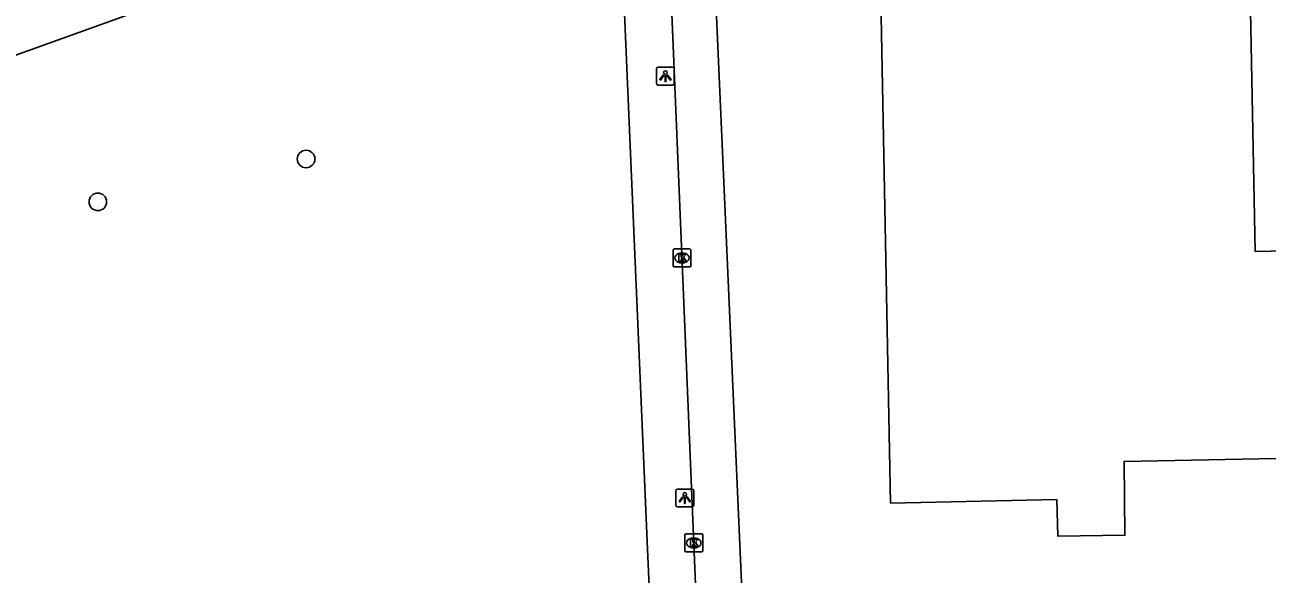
# Model space of a CAD drawing. Extents: x 157321 to 158827, y 386650 to 388532.
# Drawn here: x 157864.7 to 157934, y 388003.2 to 388033.8 of the extents above; entities that cross this region are included whole.
import ezdxf

# ---------------------------------------------------------------- set-up
doc = ezdxf.new("R2010")
doc.units = 0
for name, color, linetype in [('IMGEO_Boom', 7, 'Continuous'), ('IMGEO_Fietspad_gesloten', 7, 'Continuous'), ('IMGEO_Groenvoorziening', 7, 'Continuous'), ('IMGEO_Kolk', 7, 'Continuous'), ('IMGEO_Lichtpunt', 7, 'Continuous'), ('IMGEO_Pand', 7, 'Continuous'), ('IMGEO_Voetpad_open', 7, 'Continuous')]:
    doc.layers.add(name, color=color, linetype=linetype)

msp = doc.modelspace()

# ---------------------------------------------------------------- linework, layer by layer
at = {"layer": 'IMGEO_Boom'}
for centre in [(157880.413, 388026.345), (157868.805, 388023.955)]:
    msp.add_circle(centre, 0.489, dxfattribs=at)
at = {"layer": 'IMGEO_Fietspad_gesloten'}
for points in [[(157902.816, 388045.293), (157904.712, 388002.319)], [(157902.23, 387999.927), (157900.421, 388043.894)]]:
    msp.add_lwpolyline(points, dxfattribs=at)
at = {"layer": 'IMGEO_Groenvoorziening'}
msp.add_lwpolyline([(157851.079, 387963.022), (157849.621, 387963.102), (157841.743, 387963.535), (157826.721, 388018.662), (157872.771, 388035.222)], dxfattribs=at)
at = {"layer": 'IMGEO_Kolk'}
for p, q in [((157900.87, 388020.403), (157900.87, 388021.255)), ((157900.945, 388021.329), (157901.797, 388021.329)), ((157901.871, 388021.255), (157901.871, 388020.403)), ((157901.381, 388020.549), (157901.356, 388020.549)), ((157901.358, 388021.109), (157901.383, 388021.109)), ((157901.797, 388020.329), (157900.945, 388020.329)), ((157901.524, 388004.506), (157901.524, 388005.358)), ((157901.599, 388005.432), (157902.451, 388005.432)), ((157902.525, 388005.358), (157902.525, 388004.506)), ((157902.035, 388004.652), (157902.01, 388004.652)), ((157902.012, 388005.212), (157902.037, 388005.212)), ((157902.451, 388004.432), (157901.599, 388004.432))]:
    msp.add_line(p, q, dxfattribs=at)
for points in [[(157900.87, 388020.403), (157900.87, 388021.255)], [(157900.945, 388021.329), (157901.797, 388021.329)], [(157901.871, 388021.255), (157901.871, 388020.403)], [(157901.191, 388021.029), (157901.314, 388021.029), (157901.314, 388020.878), (157901.444, 388021.029), (157901.608, 388021.029), (157901.462, 388020.878), (157901.615, 388020.629), (157901.463, 388020.629), (157901.378, 388020.793), (157901.314, 388020.726), (157901.314, 388020.629), (157901.191, 388020.629), (157901.191, 388021.029)], [(157901.797, 388020.329), (157900.945, 388020.329)], [(157901.524, 388004.506), (157901.524, 388005.358)], [(157901.599, 388005.432), (157902.451, 388005.432)], [(157902.525, 388005.358), (157902.525, 388004.506)], [(157901.845, 388005.132), (157901.968, 388005.132), (157901.968, 388004.981), (157902.098, 388005.132), (157902.262, 388005.132), (157902.116, 388004.981), (157902.269, 388004.732), (157902.117, 388004.732), (157902.032, 388004.896), (157901.968, 388004.829), (157901.968, 388004.732), (157901.845, 388004.732), (157901.845, 388005.132)], [(157902.451, 388004.432), (157901.599, 388004.432)]]:
    msp.add_lwpolyline(points, dxfattribs=at)
for centre, start, end in [((157900.947, 388021.253), 91.55205, 178.44795), ((157900.947, 388021.253), 91.55205, 178.44795), ((157901.795, 388021.253), 1.55205, 88.44795), ((157901.795, 388021.253), 1.55205, 88.44795), ((157900.947, 388020.405), 181.55205, 268.44795), ((157900.947, 388020.405), 181.55205, 268.44795), ((157901.795, 388020.405), 271.55205, 358.44795), ((157901.795, 388020.405), 271.55205, 358.44795), ((157901.601, 388005.356), 91.55205, 178.44795), ((157901.601, 388005.356), 91.55205, 178.44795), ((157902.449, 388005.356), 1.55205, 88.44795), ((157902.449, 388005.356), 1.55205, 88.44795), ((157901.601, 388004.508), 181.55205, 268.44795), ((157901.601, 388004.508), 181.55205, 268.44795), ((157902.449, 388004.508), 271.55205, 358.44795), ((157902.449, 388004.508), 271.55205, 358.44795)]:
    msp.add_arc(centre, 0.0765, start, end, dxfattribs=at)
for centre, major_axis, ratio, start_param, end_param in [((157901.357, 388020.829), (-0.387, 0.002), 0.722429, 4.712389, 7.853982), ((157901.382, 388020.829), (-0.39, 0.002), 0.717154, 1.570796, 4.712389), ((157902.011, 388004.932), (-0.387, 0.002), 0.722429, 4.712389, 7.853982), ((157902.036, 388004.932), (-0.39, 0.002), 0.717154, 1.570796, 4.712389)]:
    msp.add_ellipse(centre, major_axis=major_axis, ratio=ratio, start_param=start_param, end_param=end_param, dxfattribs=at)
at = {"layer": 'IMGEO_Lichtpunt'}
for p, q in [((157899.946, 388031.375), (157899.946, 388030.568)), ((157899.946, 388031.375), (157899.946, 388030.568)), ((157900.848, 388031.47), (157900.04, 388031.47)), ((157900.848, 388031.47), (157900.04, 388031.47)), ((157900.942, 388030.568), (157900.942, 388031.375)), ((157900.942, 388030.568), (157900.942, 388031.375)), ((157900.04, 388030.474), (157900.848, 388030.474)), ((157900.04, 388030.474), (157900.848, 388030.474)), ((157901.026, 388007.842), (157901.026, 388007.035)), ((157901.026, 388007.842), (157901.026, 388007.035)), ((157901.928, 388007.937), (157901.12, 388007.937)), ((157901.928, 388007.937), (157901.12, 388007.937)), ((157902.022, 388007.035), (157902.022, 388007.842)), ((157902.022, 388007.035), (157902.022, 388007.842)), ((157901.12, 388006.941), (157901.928, 388006.941)), ((157901.12, 388006.941), (157901.928, 388006.941))]:
    msp.add_line(p, q, dxfattribs=at)
for points in [[(157900.32, 388031.039), (157900.359, 388031.011), (157900.171, 388030.749), (157900.133, 388030.776), (157900.32, 388031.039)], [(157900.422, 388030.991), (157900.469, 388030.991), (157900.469, 388030.669), (157900.422, 388030.669), (157900.422, 388030.991)], [(157900.532, 388031.011), (157900.57, 388031.038), (157900.757, 388030.776), (157900.718, 388030.748), (157900.532, 388031.011)], [(157901.4, 388007.506), (157901.439, 388007.478), (157901.251, 388007.216), (157901.213, 388007.243), (157901.4, 388007.506)], [(157901.502, 388007.458), (157901.549, 388007.458), (157901.549, 388007.136), (157901.502, 388007.136), (157901.502, 388007.458)], [(157901.612, 388007.478), (157901.65, 388007.505), (157901.837, 388007.243), (157901.798, 388007.215), (157901.612, 388007.478)]]:
    msp.add_lwpolyline(points, dxfattribs=at)
for centre in [(157900.445, 388031.173), (157901.525, 388007.64)]:
    msp.add_circle(centre, 0.0994, dxfattribs=at)
for centre, start, end in [((157900.04, 388031.375), 90, 180), ((157900.04, 388031.375), 90, 180), ((157900.848, 388031.375), 0, 90), ((157900.848, 388031.375), 0, 90), ((157900.04, 388030.568), 180, 270), ((157900.04, 388030.568), 180, 270), ((157900.848, 388030.568), 270, 0), ((157900.848, 388030.568), 270, 360), ((157901.12, 388007.842), 90, 180), ((157901.12, 388007.842), 90, 180), ((157901.928, 388007.842), 0, 90), ((157901.928, 388007.842), 0, 90), ((157901.12, 388007.035), 180, 270), ((157901.12, 388007.035), 180, 270), ((157901.928, 388007.035), 270, 0), ((157901.928, 388007.035), 270, 360)]:
    msp.add_arc(centre, 0.0946, start, end, dxfattribs=at)
at = {"layer": 'IMGEO_Pand'}
msp.add_lwpolyline([(157955.137, 388010.044), (157926.015, 388009.479), (157926.065, 388005.359), (157922.314, 388005.31), (157922.259, 388007.357), (157912.99, 388007.152), (157912.246, 388045.958), (157921.342, 388046.147), (157921.181, 388053.574), (157932.688, 388053.837), (157933.331, 388021.186), (157947.808, 388021.496)], dxfattribs=at)
at = {"layer": 'IMGEO_Voetpad_open'}
msp.add_lwpolyline([(157899.765, 387997.331), (157899.647, 388000), (157899.444, 388004.588), (157897.773, 388043.57), (157877.895, 388049.402)], dxfattribs=at)

doc.saveas('drawing.dxf')
